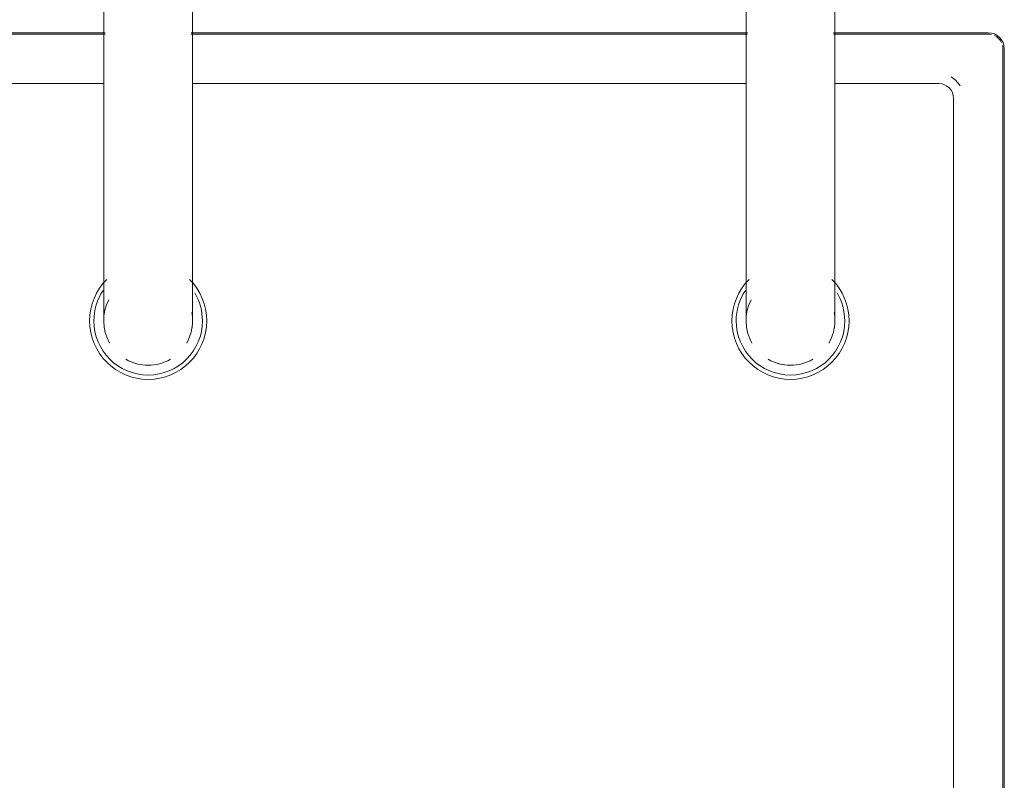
# Model space of a CAD drawing. Header units: millimetres. Extents: x -281 to 121694, y -16481 to 65128.
# Tile 635 of 656: x 15374 to 15573, y 53927 to 54081. Entities that reach past the tile are written whole.
import ezdxf

# ---------------------------------------------------------------- set-up
doc = ezdxf.new("R2010")
doc.units = ezdxf.units.MM
for name, color, linetype, lineweight in [('A--L$01A__Algemeen', 7, 'Continuous', 5), ('A--L74__VasteSanitaireVoorz', 1, 'Continuous', 5), ('A--L82__LosseGebruikersInvent', 1, 'Continuous', 5)]:
    doc.layers.add(name, color=color, linetype=linetype, lineweight=lineweight)

# ---------------------------------------------------------------- blocks, each defined once
blk = doc.blocks.new('NLRS_82_FU_UN_spoekbak_gen_kad - spoelbak dxbxh 900x900x957-V371-L_80_ 14')
at = {"layer": 'A--L$01A__Algemeen'}
for p, q in [((-170, -149.05), (-8.69, -149.05)), ((8.69, -149.05), (121.31, -149.05)), ((138.69, -149.05), (170, -149.05)), ((173.28, -152.32), (173.28, -492.32))]:
    blk.add_line(p, q, dxfattribs=at)
blk.add_arc((170, -152.32), 3.28, 0, 90, dxfattribs=at)
at = {"layer": 'A--L74__VasteSanitaireVoorz'}
for p, q in [((-9, -87.32), (-9, -177.32)), ((9, -177.32), (9, -87.32)), ((121, -87.32), (121, -177.32)), ((139, -177.32), (139, -87.32)), ((-170, -149.32), (-8.69, -149.32)), ((8.69, -149.32), (121.31, -149.32)), ((138.69, -149.32), (170, -149.32)), ((173, -152.32), (173, -492.32)), ((-9, -159.32), (-160, -159.32)), ((121, -159.32), (9, -159.32)), ((160, -159.32), (139, -159.32)), ((163, -482.32), (163, -162.32))]:
    blk.add_line(p, q, dxfattribs=at)
at = {"layer": 'A--L74__VasteSanitaireVoorz', "flags": 128}
for points in [[(-9, -177.32), (-9, -178.52), (-9, -179.72), (-9, -180.92), (-9, -182.1), (-9, -183.28), (-9, -184.46), (-9, -185.61), (-9, -186.76), (-9, -187.89), (-9, -189.01), (-9, -190.1), (-9, -191.18), (-9, -192.23), (-9, -193.26), (-9, -194.26), (-9, -195.24), (-9, -196.19), (-9, -197.11), (-9, -197.99), (-9, -198.84), (-9, -199.66), (-9, -200.45), (-9, -201.19), (-9, -201.9), (-9, -202.57), (-9, -203.2), (-9, -203.78), (-9, -204.33), (-9, -204.83), (-9, -205.29), (-9, -205.7), (-9, -206.06), (-9, -206.39), (-9, -206.66), (-9, -206.89), (-9, -207.07), (-9, -207.2), (-9, -207.29), (-9, -207.32)], [(9, -207.32), (9, -207.3), (9, -207.23), (9, -207.11), (9, -206.94), (9, -206.73), (9, -206.46), (9, -206.16), (9, -205.8), (9, -205.4), (9, -204.96), (9, -204.47), (9, -203.93), (9, -203.36), (9, -202.74), (9, -202.08), (9, -201.39), (9, -200.65), (9, -199.88), (9, -199.07), (9, -198.23), (9, -197.35), (9, -196.44), (9, -195.5), (9, -194.53), (9, -193.53), (9, -192.51), (9, -191.46), (9, -190.39), (9, -189.3), (9, -188.19), (9, -187.07), (9, -185.93), (9, -184.77), (9, -183.6), (9, -182.42), (9, -181.24), (9, -180.04), (9, -178.85), (9, -177.65), (9, -177.32)], [(121, -177.32), (121, -178.52), (121, -179.72), (121, -180.92), (121, -182.1), (121, -183.28), (121, -184.46), (121, -185.61), (121, -186.76), (121, -187.89), (121, -189.01), (121, -190.1), (121, -191.18), (121, -192.23), (121, -193.26), (121, -194.26), (121, -195.24), (121, -196.19), (121, -197.11), (121, -197.99), (121, -198.84), (121, -199.66), (121, -200.45), (121, -201.19), (121, -201.9), (121, -202.57), (121, -203.2), (121, -203.78), (121, -204.33), (121, -204.83), (121, -205.29), (121, -205.7), (121, -206.06), (121, -206.39), (121, -206.66), (121, -206.89), (121, -207.07), (121, -207.2), (121, -207.29), (121, -207.32)], [(139, -207.32), (139, -207.3), (139, -207.23), (139, -207.11), (139, -206.94), (139, -206.73), (139, -206.46), (139, -206.16), (139, -205.8), (139, -205.4), (139, -204.96), (139, -204.47), (139, -203.93), (139, -203.36), (139, -202.74), (139, -202.08), (139, -201.39), (139, -200.65), (139, -199.88), (139, -199.07), (139, -198.23), (139, -197.35), (139, -196.44), (139, -195.5), (139, -194.53), (139, -193.53), (139, -192.51), (139, -191.46), (139, -190.39), (139, -189.3), (139, -188.19), (139, -187.07), (139, -185.93), (139, -184.77), (139, -183.6), (139, -182.42), (139, -181.24), (139, -180.04), (139, -178.85), (139, -177.65), (139, -177.32)]]:
    blk.add_lwpolyline(points, dxfattribs=at)
at = {"layer": 'A--L74__VasteSanitaireVoorz'}
for centre, radius, start, end in [((170, -152.32), 3, 77.1429, 90), ((170, -152.32), 3, 25.7143, 64.2857), ((170, -152.32), 3, 360, 12.8571), ((160, -162.32), 3, 0, 90), ((160, -162.32), 5, 30, 60), ((0, -207.32), 11.85, 135, 180), ((0, -207.32), 11.85, 360, 45), ((130, -207.32), 11.85, 135, 180), ((130, -207.32), 11.85, 360, 45), ((0, -207.32), 10.99, 146.2286, 180), ((130, -207.32), 10.99, 146.2286, 180), ((0, -207.32), 9, 151.7628, 210), ((0, -207.32), 10.99, 360, 30.9909), ((130, -207.32), 9, 151.7628, 210), ((130, -207.32), 10.99, 360, 30.9909), ((0, -207.32), 9, 330, 10.5797), ((130, -207.32), 9, 330, 10.5797), ((0, -207.32), 11.85, 180, 360), ((0, -207.32), 10.99, 180, 360), ((0, -207.32), 9, 350.8703, 360), ((130, -207.32), 11.85, 180, 360), ((130, -207.32), 10.99, 180, 360), ((130, -207.32), 9, 350.8703, 360), ((0, -207.32), 9, 240.0008, 270), ((0, -207.32), 9, 240, 300), ((0, -207.32), 9, 270, 299.9992), ((130, -207.32), 9, 240.0008, 270), ((130, -207.32), 9, 240, 300), ((130, -207.32), 9, 270, 299.9992)]:
    blk.add_arc(centre, radius, start, end, dxfattribs=at)

msp = doc.modelspace()

# ---------------------------------------------------------------- block references
at = {"layer": 'A--L82__LosseGebruikersInvent'}
msp.add_blockref('NLRS_82_FU_UN_spoekbak_gen_kad - spoelbak dxbxh 900x900x957-V371-L_80_ 14', (15400, 54227.22), dxfattribs=at)

doc.saveas('drawing.dxf')
